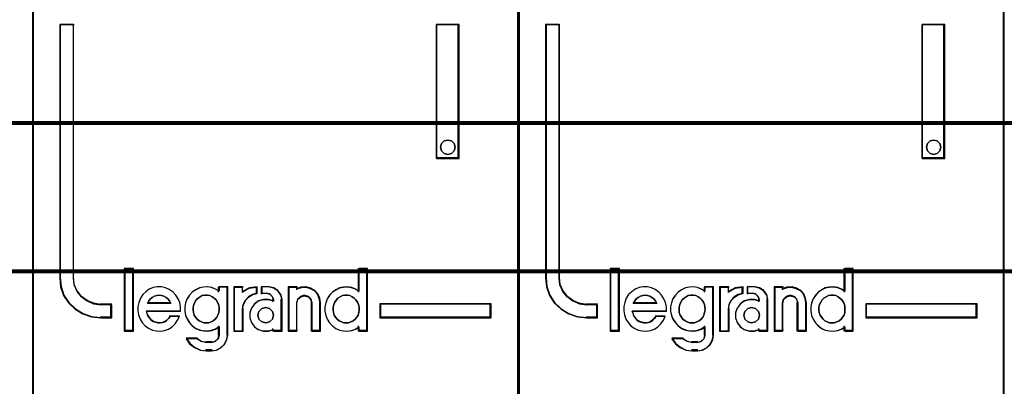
# Model space of a CAD drawing. Header units: millimetres. Extents: x -1290 to 1795, y -4192 to -1311.
# Tile 679 of 1056: x 1452.1 to 1459.39, y -2660.47 to -2657.76. Entities that reach past the tile are written whole.
import ezdxf

# ---------------------------------------------------------------- set-up
doc = ezdxf.new("R2010")
doc.units = ezdxf.units.MM
doc.layers.add('30', color=7, linetype='Continuous')
doc.layers.add('45', color=7, linetype='Continuous')
doc.layers.add('Aparatura', color=7, linetype='Continuous', lineweight=13)

# ---------------------------------------------------------------- blocks, each defined once
blk = doc.blocks.new('*U358')
at = {"layer": '45', "color": 7}
for points in [[(189.646347, -533.443271), (117.625529, -533.443271), (117.625529, -615.466039), (189.646347, -615.466039), (189.646347, -533.443271)], [(189.624863, -533.464815), (117.647013, -533.464815), (117.647013, -615.44629), (189.624863, -615.44629), (189.624863, -533.464815)]]:
    blk.add_lwpolyline(points, close=True, dxfattribs=at)
at = {"layer": '45', "color": 139}
blk.add_lwpolyline([(189.646347, -533.443271), (117.625529, -533.443271), (117.625529, -615.466039), (189.646347, -615.466039), (189.646347, -533.443271)], close=True, dxfattribs=at)
blk = doc.blocks.new('*U359')
at = {"layer": '45', "color": 7}
for points in [[(207.58889, -533.603058), (189.615912, -533.603058), (189.615912, -615.327797), (207.58889, -615.327797), (207.58889, -533.603058)], [(192.539497, -593.679359), (192.539497, -593.190218), (192.137597, -593.190218), (191.865891, -593.151746), (191.628147, -593.047323), (191.418707, -592.898932), (191.254551, -592.695582), (191.147, -592.45376), (191.118697, -592.189954), (191.118697, -582.813846), (190.614908, -582.813846), (190.614908, -592.189954), (190.648871, -592.525207), (190.756422, -592.843973), (190.937559, -593.124267), (191.186624, -593.355097), (191.475312, -593.530968), (191.792303, -593.640887), (192.137597, -593.679359), (192.539497, -593.679359)], [(204.559676, -582.813846), (204.559676, -587.774423), (205.395754, -587.774423), (205.395754, -582.813846), (204.559676, -582.813846)], [(205.21119, -587.225682), (205.247158, -587.355586), (205.21119, -587.497299), (205.115278, -587.58587), (204.977403, -587.627204), (204.845523, -587.58587), (204.749611, -587.497299), (204.713643, -587.355586), (204.749611, -587.225682), (204.845523, -587.125301), (204.977403, -587.095777), (205.115278, -587.125301), (205.21119, -587.225682)], [(193.325446, -594.153333), (193.325446, -591.862455), (193.019302, -591.862455), (193.019302, -594.153333), (193.325446, -594.153333)], [(206.589894, -593.153318), (202.466797, -593.153318), (202.466797, -593.679359), (206.589894, -593.679359), (206.589894, -593.153318)]]:
    blk.add_lwpolyline(points, close=True, dxfattribs=at)
at = {"layer": '45', "color": 139}
for points in [[(207.58889, -533.603058), (189.615912, -533.603058), (189.615912, -615.327797), (207.58889, -615.327797), (207.58889, -533.603058)], [(205.247158, -587.355586), (205.21119, -587.225682), (205.115278, -587.125301), (204.977403, -587.095777), (204.845523, -587.125301), (204.749611, -587.225682), (204.713643, -587.355586), (204.749611, -587.497299), (204.845523, -587.58587), (204.977403, -587.627204), (205.115278, -587.58587), (205.21119, -587.497299), (205.247158, -587.355586)], [(196.031998, -593.864281), (196.130188, -593.852913), (196.216827, -593.824495), (196.297689, -593.779026), (196.367, -593.722189), (196.430535, -593.642618), (196.470966, -593.568731), (196.499846, -593.472109), (196.522949, -593.375487), (196.511398, -593.278865), (196.49407, -593.182243), (196.453639, -593.096988), (196.401655, -593.006049), (196.332345, -592.943529), (196.257258, -592.892376), (196.170619, -592.852591), (196.078205, -592.83554), (195.991567, -592.83554), (195.893376, -592.852591), (195.81829, -592.892376), (195.737427, -592.943529), (195.668116, -593.006049), (195.621909, -593.096988), (195.581478, -593.182243), (195.552598, -593.278865), (195.552598, -593.375487), (195.56415, -593.472109), (195.59303, -593.568731), (195.639237, -593.642618), (195.696996, -593.722189), (195.777858, -593.779026), (195.858721, -593.824495), (195.945359, -593.852913), (196.031998, -593.864281)], [(201.215367, -593.864281), (201.307859, -593.852913), (201.394571, -593.824495), (201.481282, -593.779026), (201.550652, -593.722189), (201.60846, -593.642618), (201.660487, -593.568731), (201.68939, -593.472109), (201.695171, -593.375487), (201.695171, -593.278865), (201.677829, -593.182243), (201.637363, -593.096988), (201.579556, -593.006049), (201.510186, -592.943529), (201.440817, -592.892376), (201.354105, -592.852591), (201.267394, -592.83554), (201.16912, -592.83554), (201.082409, -592.852591), (200.995697, -592.892376), (200.914766, -592.943529), (200.856958, -593.006049), (200.799151, -593.096988), (200.758685, -593.182243), (200.735562, -593.278865), (200.735562, -593.375487), (200.747124, -593.472109), (200.776028, -593.568731), (200.828055, -593.642618), (200.885862, -593.722189), (200.955232, -593.779026), (201.041943, -593.824495), (201.128655, -593.852913), (201.215367, -593.864281)], [(198.531683, -593.577023), (198.490123, -593.436326), (198.383252, -593.330802), (198.240757, -593.289766), (198.098263, -593.330802), (197.991392, -593.436326), (197.949831, -593.577023), (197.991392, -593.717721), (198.098263, -593.823244), (198.240757, -593.864281), (198.383252, -593.823244), (198.490123, -593.717721), (198.531683, -593.577023)]]:
    blk.add_lwpolyline(points, close=True, dxfattribs=at)
at = {"layer": '45', "color": 59}
for points in [[(207.569197, -533.622807), (189.633815, -533.622807), (189.633815, -615.309843), (207.569197, -615.309843), (207.569197, -533.622807)], [(204.559676, -582.813846), (204.559676, -587.774423), (205.395754, -587.774423), (205.395754, -582.813846), (204.559676, -582.813846)], [(205.21119, -587.225682), (205.247158, -587.355586), (205.21119, -587.497299), (205.115278, -587.58587), (204.977403, -587.627204), (204.845523, -587.58587), (204.749611, -587.497299), (204.713643, -587.355586), (204.749611, -587.225682), (204.845523, -587.125301), (204.977403, -587.095777), (205.115278, -587.125301), (205.21119, -587.225682)], [(193.343349, -594.171287), (193.343349, -591.844502), (192.999608, -591.844502), (192.999608, -594.171287), (193.343349, -594.171287)], [(200.431208, -593.275085), (200.431208, -593.436513), (200.459647, -593.586807), (200.516523, -593.725969), (200.601838, -593.859565), (200.709903, -593.970894), (200.835031, -594.065524), (200.965847, -594.126755), (201.113726, -594.160154), (201.267292, -594.171287), (201.420859, -594.143455), (201.56305, -594.08779), (201.688178, -594.004293), (201.688178, -594.171287), (202.006686, -594.171287), (202.006686, -591.844502), (201.688178, -591.844502), (201.688178, -592.701738), (201.56305, -592.618241), (201.420859, -592.568143), (201.267292, -592.540311), (201.113726, -592.551444), (200.965847, -592.579276), (200.835031, -592.646074), (200.709903, -592.729571), (200.601838, -592.8409), (200.516523, -592.974496), (200.459647, -593.12479), (200.431208, -593.275085)], [(193.504477, -593.414387), (193.532942, -593.565767), (193.589871, -593.717147), (193.669573, -593.8461), (193.772046, -593.96384), (193.89729, -594.059154), (194.045307, -594.126434), (194.187631, -594.160074), (194.34134, -594.171287), (194.49505, -594.143254), (194.643066, -594.087187), (194.774004, -594.003087), (194.88217, -593.89656), (194.97895, -593.762), (195.047266, -593.621834), (194.699996, -593.621834), (194.643066, -593.69472), (194.574751, -593.762), (194.49505, -593.81246), (194.421041, -593.840494), (194.335647, -593.857314), (194.24456, -593.8461), (194.159166, -593.82928), (194.073772, -593.801247), (193.994071, -593.74518), (193.937141, -593.6779), (193.880212, -593.599407), (193.851747, -593.515307), (193.823282, -593.431207), (195.087116, -593.431207), (195.087116, -593.268614), (195.058651, -593.10602), (194.996029, -592.965854), (194.910635, -592.831294), (194.808162, -592.71916), (194.671531, -592.623847), (194.5349, -592.56778), (194.381191, -592.528534), (194.227481, -592.528534), (194.073772, -592.556567), (193.931448, -592.612634), (193.806203, -592.707947), (193.686651, -592.814474), (193.601257, -592.949034), (193.544328, -593.100414), (193.504477, -593.251794), (193.504477, -593.414387)], [(195.328137, -592.962816), (195.271295, -593.113145), (195.242874, -593.263473), (195.242874, -593.424937), (195.271295, -593.575266), (195.328137, -593.714459), (195.419085, -593.848084), (195.521402, -593.959439), (195.646456, -594.05409), (195.794246, -594.115335), (195.936352, -594.148741), (196.089827, -594.159877), (196.237618, -594.132038), (196.379724, -594.076361), (196.516146, -593.992845), (196.516146, -594.310205), (196.476356, -594.449399), (196.368356, -594.54405), (196.237618, -594.583024), (196.032985, -594.583024), (195.851089, -594.54405), (195.686245, -594.449399), (195.294032, -594.449399), (195.42477, -594.633134), (195.600982, -594.772327), (195.811299, -594.866978), (196.032985, -594.894817), (196.237618, -594.894817), (196.419514, -594.866978), (196.578673, -594.783462), (196.715095, -594.660972), (196.800359, -594.488373), (196.834464, -594.310205), (196.834464, -592.528534), (196.516146, -592.528534), (196.516146, -592.689998), (196.379724, -592.606482), (196.237618, -592.556372), (196.089827, -592.528534), (195.936352, -592.539669), (195.794246, -592.567508), (195.646456, -592.63432), (195.521402, -592.717836), (195.419085, -592.829191), (195.328137, -592.962816)], [(197.056463, -592.528534), (197.056463, -594.171287), (197.38146, -594.171287), (197.38146, -593.347107), (197.410477, -593.184514), (197.485923, -593.02192), (197.607797, -592.898574), (197.752884, -592.814474), (197.921186, -592.764014), (197.921186, -592.528534), (197.636814, -592.56778), (197.38146, -592.70234), (197.38146, -592.528534), (197.056463, -592.528534)], [(197.074367, -592.546487), (197.074367, -594.153333), (197.385905, -594.153333), (197.385905, -593.347168), (197.413721, -593.188129), (197.486043, -593.029089), (197.60287, -592.908439), (197.74195, -592.826177), (197.903283, -592.77682), (197.903283, -592.546487), (197.630686, -592.584876), (197.385905, -592.716495), (197.385905, -592.546487), (197.074367, -592.546487)], [(197.708173, -593.319074), (197.650848, -593.487274), (197.650848, -593.6779), (197.708173, -593.8461), (197.822822, -594.003087), (197.966133, -594.104007), (198.155304, -594.160074), (198.338743, -594.160074), (198.522181, -594.104007), (198.522181, -594.171287), (198.843198, -594.171287), (198.843198, -592.993887), (198.803071, -592.814474), (198.694155, -592.663094), (198.539378, -592.56778), (198.35594, -592.528534), (198.092247, -592.528534), (198.092247, -592.764014), (198.281418, -592.764014), (198.396067, -592.792047), (198.482054, -592.881754), (198.522181, -592.993887), (198.522181, -593.061167), (198.338743, -593.0051), (198.155304, -593.0051), (197.966133, -593.061167), (197.822822, -593.167694), (197.708173, -593.319074)], [(199.075939, -592.528534), (199.075939, -594.171287), (199.385957, -594.171287), (199.385957, -593.117234), (199.426144, -592.977067), (199.529483, -592.881754), (199.667269, -592.842507), (199.816536, -592.881754), (199.908393, -592.977067), (199.948581, -593.117234), (199.948581, -594.171287), (200.27008, -594.171287), (200.27008, -593.117234), (200.241375, -592.949034), (200.172482, -592.78644), (200.057661, -592.663094), (199.902652, -592.578994), (199.736161, -592.528534), (199.552447, -592.539747), (199.385957, -592.595814), (199.385957, -592.528534), (199.075939, -592.528534)], [(199.095633, -592.546487), (199.095633, -594.153333), (199.395425, -594.153333), (199.395425, -593.122319), (199.434287, -592.985216), (199.534217, -592.891986), (199.667458, -592.853598), (199.811802, -592.891986), (199.900629, -592.985216), (199.939491, -593.122319), (199.939491, -594.153333), (200.250387, -594.153333), (200.250387, -593.122319), (200.222628, -592.957796), (200.156008, -592.798756), (200.044974, -592.678106), (199.895078, -592.595844), (199.734078, -592.546487), (199.556424, -592.557455), (199.395425, -592.612297), (199.395425, -592.546487), (199.095633, -592.546487)], [(194.679044, -593.048565), (194.725472, -593.142546), (193.86075, -593.142546), (193.912982, -593.048565), (193.971017, -592.973379), (194.040659, -592.923256), (194.127711, -592.866867), (194.20896, -592.848071), (194.296013, -592.83554), (194.383066, -592.848071), (194.470118, -592.866867), (194.551367, -592.923256), (194.621009, -592.973379), (194.679044, -593.048565)], [(194.725472, -593.142546), (193.86075, -593.142546), (193.912982, -593.048565), (193.971017, -592.973379), (194.040659, -592.923256), (194.127711, -592.866867), (194.20896, -592.848071), (194.296013, -592.83554), (194.383066, -592.848071), (194.470118, -592.866867), (194.551367, -592.923256), (194.621009, -592.973379), (194.679044, -593.048565), (194.725472, -593.142546)], [(196.430535, -593.642618), (196.367, -593.722189), (196.297689, -593.779026), (196.216827, -593.824495), (196.130188, -593.852913), (196.031998, -593.864281), (195.945359, -593.852913), (195.858721, -593.824495), (195.777858, -593.779026), (195.696996, -593.722189), (195.639237, -593.642618), (195.59303, -593.568731), (195.56415, -593.472109), (195.552598, -593.375487), (195.552598, -593.278865), (195.581478, -593.182243), (195.621909, -593.096988), (195.668116, -593.006049), (195.737427, -592.943529), (195.81829, -592.892376), (195.893376, -592.852591), (195.991567, -592.83554), (196.078205, -592.83554), (196.170619, -592.852591), (196.257258, -592.892376), (196.332345, -592.943529), (196.401655, -593.006049), (196.453639, -593.096988), (196.49407, -593.182243), (196.511398, -593.278865), (196.522949, -593.375487), (196.499846, -593.472109), (196.470966, -593.568731), (196.430535, -593.642618)], [(195.621909, -593.096988), (195.668116, -593.006049), (195.737427, -592.943529), (195.81829, -592.892376), (195.893376, -592.852591), (195.991567, -592.83554), (196.078205, -592.83554), (196.170619, -592.852591), (196.257258, -592.892376), (196.332345, -592.943529), (196.401655, -593.006049), (196.453639, -593.096988), (196.49407, -593.182243), (196.511398, -593.278865), (196.522949, -593.375487), (196.499846, -593.472109), (196.470966, -593.568731), (196.430535, -593.642618), (196.367, -593.722189), (196.297689, -593.779026), (196.216827, -593.824495), (196.130188, -593.852913), (196.031998, -593.864281), (195.945359, -593.852913), (195.858721, -593.824495), (195.777858, -593.779026), (195.696996, -593.722189), (195.639237, -593.642618), (195.59303, -593.568731), (195.56415, -593.472109), (195.552598, -593.375487), (195.552598, -593.278865), (195.581478, -593.182243), (195.621909, -593.096988)], [(201.354105, -592.852591), (201.440817, -592.892376), (201.510186, -592.943529), (201.579556, -593.006049), (201.637363, -593.096988), (201.677829, -593.182243), (201.695171, -593.278865), (201.695171, -593.375487), (201.68939, -593.472109), (201.660487, -593.568731), (201.60846, -593.642618), (201.550652, -593.722189), (201.481282, -593.779026), (201.394571, -593.824495), (201.307859, -593.852913), (201.215367, -593.864281), (201.128655, -593.852913), (201.041943, -593.824495), (200.955232, -593.779026), (200.885862, -593.722189), (200.828055, -593.642618), (200.776028, -593.568731), (200.747124, -593.472109), (200.735562, -593.375487), (200.735562, -593.278865), (200.758685, -593.182243), (200.799151, -593.096988), (200.856958, -593.006049), (200.914766, -592.943529), (200.995697, -592.892376), (201.082409, -592.852591), (201.16912, -592.83554), (201.267394, -592.83554), (201.354105, -592.852591)], [(200.758685, -593.182243), (200.799151, -593.096988), (200.856958, -593.006049), (200.914766, -592.943529), (200.995697, -592.892376), (201.082409, -592.852591), (201.16912, -592.83554), (201.267394, -592.83554), (201.354105, -592.852591), (201.440817, -592.892376), (201.510186, -592.943529), (201.579556, -593.006049), (201.637363, -593.096988), (201.677829, -593.182243), (201.695171, -593.278865), (201.695171, -593.375487), (201.68939, -593.472109), (201.660487, -593.568731), (201.60846, -593.642618), (201.550652, -593.722189), (201.481282, -593.779026), (201.394571, -593.824495), (201.307859, -593.852913), (201.215367, -593.864281), (201.128655, -593.852913), (201.041943, -593.824495), (200.955232, -593.779026), (200.885862, -593.722189), (200.828055, -593.642618), (200.776028, -593.568731), (200.747124, -593.472109), (200.735562, -593.375487), (200.735562, -593.278865), (200.758685, -593.182243)], [(198.490123, -593.436326), (198.531683, -593.577023), (198.490123, -593.717721), (198.383252, -593.823244), (198.240757, -593.864281), (198.098263, -593.823244), (197.991392, -593.717721), (197.949831, -593.577023), (197.991392, -593.436326), (198.098263, -593.330802), (198.240757, -593.289766), (198.383252, -593.330802), (198.490123, -593.436326)], [(197.949831, -593.577023), (197.991392, -593.436326), (198.098263, -593.330802), (198.240757, -593.289766), (198.383252, -593.330802), (198.490123, -593.436326), (198.531683, -593.577023), (198.490123, -593.717721), (198.383252, -593.823244), (198.240757, -593.864281), (198.098263, -593.823244), (197.991392, -593.717721), (197.949831, -593.577023)], [(206.570201, -593.171272), (202.4847, -593.171272), (202.4847, -593.661405), (206.570201, -593.661405), (206.570201, -593.171272)]]:
    blk.add_lwpolyline(points, close=True, dxfattribs=at)
at = {"layer": '45', "color": 139}
for points in [[(190.614908, -582.813846), (190.614908, -592.194597)], [(190.614908, -582.813846), (191.146631, -582.813846)], [(191.107244, -582.813846), (191.107244, -592.194597)], [(204.559676, -587.774423), (204.559676, -582.813846)], [(204.559676, -582.813846), (205.395754, -582.813846)], [(205.358157, -587.774423), (205.358157, -582.813846)], [(204.559676, -587.736721), (205.395754, -587.736721)], [(192.999608, -591.844502), (192.999608, -594.171287)], [(192.999608, -591.844502), (193.343349, -591.844502)], [(193.305752, -591.844502), (193.305752, -594.171287)], [(201.657575, -591.844502), (201.657575, -592.726023)], [(201.657575, -591.844502), (202.006686, -591.844502)], [(201.967299, -591.844502), (201.967299, -594.171287)], [(190.614908, -592.156894), (190.64905, -592.499589), (190.757168, -592.82543), (190.939261, -593.111946), (191.189639, -593.3479), (191.47985, -593.527674), (191.798513, -593.640033), (192.145628, -593.679359)], [(191.107244, -592.156894), (191.136088, -592.429631), (191.245696, -592.67964), (191.412991, -592.889874), (191.626436, -593.043289), (191.868725, -593.151247), (192.145628, -593.191021)], [(195.087116, -593.431207), (195.087116, -593.268614), (195.058651, -593.10602), (194.996029, -592.965854), (194.910635, -592.831294), (194.808162, -592.71916), (194.671531, -592.623847), (194.5349, -592.56778), (194.381191, -592.528534), (194.227481, -592.528534), (194.073772, -592.556567), (193.931448, -592.612634), (193.806203, -592.707947), (193.686651, -592.814474), (193.601257, -592.949034), (193.544328, -593.100414), (193.504477, -593.251794), (193.504477, -593.414387), (193.532942, -593.565767), (193.589871, -593.717147), (193.669573, -593.8461), (193.772046, -593.96384), (193.89729, -594.059154), (194.045307, -594.126434), (194.187631, -594.160074), (194.34134, -594.171287), (194.49505, -594.143254), (194.643066, -594.087187), (194.774004, -594.003087), (194.88217, -593.89656), (194.97895, -593.762), (195.047266, -593.621834)], [(196.522949, -592.691127), (196.385798, -592.607027), (196.242933, -592.556567), (196.094353, -592.528534), (195.940058, -592.539747), (195.797192, -592.56778), (195.648612, -592.63506), (195.52289, -592.71916), (195.420027, -592.831294), (195.328593, -592.965854), (195.271447, -593.117234), (195.242874, -593.268614), (195.242874, -593.431207), (195.271447, -593.582587), (195.328593, -593.722754), (195.420027, -593.857314), (195.52289, -593.969447), (195.648612, -594.06476), (195.797192, -594.126434), (195.940058, -594.160074), (196.094353, -594.171287), (196.242933, -594.143254), (196.385798, -594.087187), (196.522949, -594.003087)], [(196.485353, -592.528534), (196.485353, -592.726023)], [(196.485353, -592.528534), (196.834464, -592.528534)], [(196.795077, -592.528534), (196.795077, -594.320302)], [(197.056463, -592.528534), (197.056463, -594.171287)], [(197.056463, -592.528534), (197.405575, -592.528534)], [(197.921186, -592.528534), (197.629711, -592.57556), (197.367978, -592.736795)], [(197.367978, -592.528534), (197.367978, -592.736795)], [(197.883589, -592.528534), (197.883589, -592.797837)], [(198.076943, -592.528534), (198.076943, -592.797837)], [(198.370555, -592.528534), (198.076943, -592.528534)], [(198.843198, -593.022257), (198.801179, -592.831906), (198.687125, -592.671297), (198.525049, -592.570173), (198.332958, -592.528534)], [(199.075939, -592.528534), (199.075939, -594.171287)], [(199.075939, -592.528534), (199.414309, -592.528534)], [(200.27008, -593.142546), (200.241075, -592.967114), (200.171461, -592.79753), (200.05544, -592.668879), (199.89881, -592.581163), (199.730579, -592.528534), (199.544944, -592.540229), (199.376712, -592.598706)], [(199.376712, -592.528534), (199.376712, -592.632664)], [(201.695171, -592.691127), (201.569347, -592.607027), (201.426365, -592.556567), (201.271944, -592.528534), (201.117523, -592.539747), (200.968822, -592.56778), (200.837278, -592.63506), (200.711454, -592.71916), (200.602787, -592.831294), (200.516998, -592.965854), (200.459805, -593.117234), (200.431208, -593.268614), (200.431208, -593.431207), (200.459805, -593.582587), (200.516998, -593.722754), (200.602787, -593.857314), (200.711454, -593.969447), (200.837278, -594.06476), (200.968822, -594.126434), (201.117523, -594.160074), (201.271944, -594.171287), (201.426365, -594.143254), (201.569347, -594.087187), (201.695171, -594.003087)], [(194.725472, -593.142546), (194.679044, -593.048565), (194.621009, -592.973379), (194.551367, -592.923256), (194.470118, -592.866867), (194.383066, -592.848071), (194.296013, -592.83554), (194.20896, -592.848071), (194.127711, -592.866867), (194.040659, -592.923256), (193.971017, -592.973379), (193.912982, -593.048565), (193.86075, -593.142546)], [(197.921186, -592.758339), (197.74868, -592.811009), (197.599969, -592.898792), (197.475051, -593.02754), (197.397721, -593.197253), (197.367978, -593.366966)], [(198.531683, -593.050181), (198.346244, -592.993531), (198.160805, -592.993531), (197.969571, -593.050181), (197.824697, -593.157816), (197.708798, -593.31077), (197.650848, -593.480719), (197.650848, -593.673328), (197.708798, -593.843277), (197.824697, -594.001896), (197.969571, -594.103865), (198.160805, -594.160515), (198.346244, -594.160515), (198.531683, -594.103865)], [(198.076943, -592.758339), (198.298942, -592.758339)], [(198.531683, -593.022257), (198.486627, -592.893517), (198.390078, -592.790525), (198.261346, -592.758339)], [(198.494087, -592.982759), (198.494087, -593.08689)], [(198.803811, -592.982759), (198.803811, -594.171287)], [(199.958565, -593.142546), (199.917004, -592.98591), (199.822008, -592.879398), (199.667639, -592.83554), (199.525144, -592.879398), (199.418273, -592.98591), (199.376712, -593.142546)], [(192.106241, -593.153318), (192.539497, -593.153318)], [(192.50011, -593.153318), (192.50011, -593.679359)], [(192.50011, -593.153318), (192.50011, -593.679359)], [(193.86075, -593.104844), (194.725472, -593.104844)], [(197.056463, -594.171287), (197.405575, -594.171287), (197.405575, -593.329264)], [(199.376712, -593.104844), (199.376712, -594.171287)], [(199.919178, -593.104844), (199.919178, -594.171287)], [(200.230693, -593.104844), (200.230693, -594.171287)], [(202.466797, -593.153318), (206.589894, -593.153318)], [(202.466797, -593.153318), (202.466797, -593.679359)], [(206.550507, -593.679359), (206.550507, -593.153318)], [(192.106241, -593.639861), (192.539497, -593.639861)], [(193.815992, -593.410055), (195.087116, -593.410055)], [(193.815992, -593.410055), (193.844997, -593.499705), (193.874003, -593.589354), (193.932014, -593.673028), (193.990025, -593.744747), (194.07124, -593.804514), (194.158256, -593.834397), (194.245273, -593.852327), (194.33809, -593.864281), (194.425106, -593.846351), (194.50052, -593.816467), (194.581736, -593.762677), (194.651349, -593.690958), (194.70936, -593.613261)], [(194.669973, -593.596772), (195.047729, -593.596772)], [(202.466797, -593.639861), (206.589894, -593.639861)], [(196.485353, -593.968411), (196.485353, -594.320302)], [(198.494087, -594.067156), (198.494087, -594.171287)], [(201.657575, -593.968411), (201.657575, -594.171287)], [(192.999608, -594.133584), (193.343349, -594.133584)], [(195.291212, -594.419046), (195.42583, -594.615302), (195.607272, -594.76398), (195.823831, -594.865081), (196.052096, -594.894817)], [(195.291212, -594.419046), (195.713727, -594.419046)], [(195.67434, -594.419046), (195.853929, -594.538587), (196.052096, -594.58781)], [(196.213225, -594.894817), (196.402555, -594.865578), (196.568219, -594.777862), (196.710216, -594.649211), (196.798965, -594.467932), (196.834464, -594.280804)], [(196.213225, -594.58781), (196.358606, -594.543952), (196.478703, -594.43744), (196.522949, -594.280804)], [(198.494087, -594.133584), (198.843198, -594.133584)], [(199.075939, -594.133584), (199.414309, -594.133584)], [(199.919178, -594.133584), (200.27008, -594.133584)], [(201.657575, -594.133584), (202.006686, -594.133584)], [(196.012709, -594.550108), (196.252612, -594.550108)], [(196.252612, -594.857114), (196.012709, -594.857114)]]:
    blk.add_lwpolyline(points, dxfattribs=at)
at = {"layer": '45', "color": 1}
for points in [[(192.539497, -593.679359), (192.539497, -593.190218), (192.137597, -593.190218), (191.865891, -593.151746), (191.628147, -593.047323), (191.418707, -592.898932), (191.254551, -592.695582), (191.147, -592.45376), (191.118697, -592.189954), (191.118697, -582.813846), (190.614908, -582.813846), (190.614908, -592.189954), (190.648871, -592.525207), (190.756422, -592.843973), (190.937559, -593.124267), (191.186624, -593.355097), (191.475312, -593.530968), (191.792303, -593.640887), (192.137597, -593.679359), (192.539497, -593.679359)], [(192.521594, -593.661405), (192.521594, -593.173881), (192.127172, -593.173881), (191.86052, -593.135536), (191.6272, -593.031458), (191.421655, -592.883558), (191.260553, -592.680879), (191.155004, -592.439856), (191.127228, -592.176922), (191.127228, -582.8318), (190.632811, -582.8318), (190.632811, -592.176922), (190.666142, -592.511068), (190.771692, -592.82878), (190.94946, -593.108147), (191.19389, -593.338215), (191.477208, -593.513504), (191.788302, -593.62306), (192.127172, -593.661405), (192.521594, -593.661405)], [(206.589894, -593.153318), (202.466797, -593.153318), (202.466797, -593.679359), (206.589894, -593.679359), (206.589894, -593.153318)]]:
    blk.add_lwpolyline(points, close=True, dxfattribs=at)
blk = doc.blocks.new('*U360')
at = {"layer": '45', "color": 7}
for points in [[(225.574401, -533.603058), (207.601423, -533.603058), (207.601423, -615.327797), (225.574401, -615.327797), (225.574401, -533.603058)], [(210.525008, -593.679359), (210.525008, -593.190218), (210.123109, -593.190218), (209.851402, -593.151746), (209.613658, -593.047323), (209.404218, -592.898932), (209.240062, -592.695582), (209.132511, -592.45376), (209.104208, -592.189954), (209.104208, -582.813846), (208.600419, -582.813846), (208.600419, -592.189954), (208.634382, -592.525207), (208.741933, -592.843973), (208.92307, -593.124267), (209.172135, -593.355097), (209.460823, -593.530968), (209.777815, -593.640887), (210.123109, -593.679359), (210.525008, -593.679359)], [(222.545187, -582.813846), (222.545187, -587.774423), (223.383055, -587.774423), (223.383055, -582.813846), (222.545187, -582.813846)], [(223.196822, -587.225682), (223.232669, -587.355586), (223.196822, -587.497299), (223.101231, -587.58587), (222.963819, -587.627204), (222.832382, -587.58587), (222.736791, -587.497299), (222.700945, -587.355586), (222.736791, -587.225682), (222.832382, -587.125301), (222.963819, -587.095777), (223.101231, -587.125301), (223.196822, -587.225682)], [(211.312747, -594.153333), (211.312747, -591.862455), (211.004813, -591.862455), (211.004813, -594.153333), (211.312747, -594.153333)], [(224.575405, -593.153318), (220.454099, -593.153318), (220.454099, -593.679359), (224.575405, -593.679359), (224.575405, -593.153318)]]:
    blk.add_lwpolyline(points, close=True, dxfattribs=at)
at = {"layer": '45', "color": 139}
for points in [[(225.574401, -533.603058), (207.601423, -533.603058), (207.601423, -615.327797), (225.574401, -615.327797), (225.574401, -533.603058)], [(223.232669, -587.355586), (223.196822, -587.225682), (223.101231, -587.125301), (222.963819, -587.095777), (222.832382, -587.125301), (222.736791, -587.225682), (222.700945, -587.355586), (222.736791, -587.497299), (222.832382, -587.58587), (222.963819, -587.627204), (223.101231, -587.58587), (223.196822, -587.497299), (223.232669, -587.355586)], [(214.019299, -593.864281), (214.11749, -593.852913), (214.204128, -593.824495), (214.284991, -593.779026), (214.354301, -593.722189), (214.417836, -593.642618), (214.458268, -593.568731), (214.487147, -593.472109), (214.510251, -593.375487), (214.498699, -593.278865), (214.481371, -593.182243), (214.44094, -593.096988), (214.388957, -593.006049), (214.319646, -592.943529), (214.244559, -592.892376), (214.157921, -592.852591), (214.065506, -592.83554), (213.978868, -592.83554), (213.880678, -592.852591), (213.805591, -592.892376), (213.724728, -592.943529), (213.655418, -593.006049), (213.60921, -593.096988), (213.568779, -593.182243), (213.5399, -593.278865), (213.5399, -593.375487), (213.551451, -593.472109), (213.580331, -593.568731), (213.626538, -593.642618), (213.684297, -593.722189), (213.76516, -593.779026), (213.846022, -593.824495), (213.932661, -593.852913), (214.019299, -593.864281)], [(219.201773, -593.864281), (219.294438, -593.852913), (219.381311, -593.824495), (219.468185, -593.779026), (219.537684, -593.722189), (219.595599, -593.642618), (219.647723, -593.568731), (219.676681, -593.472109), (219.682473, -593.375487), (219.682473, -593.278865), (219.665098, -593.182243), (219.624557, -593.096988), (219.566641, -593.006049), (219.497143, -592.943529), (219.427644, -592.892376), (219.34077, -592.852591), (219.253897, -592.83554), (219.15544, -592.83554), (219.068567, -592.852591), (218.981693, -592.892376), (218.900612, -592.943529), (218.842696, -593.006049), (218.78478, -593.096988), (218.744239, -593.182243), (218.721073, -593.278865), (218.721073, -593.375487), (218.732656, -593.472109), (218.761614, -593.568731), (218.813738, -593.642618), (218.871654, -593.722189), (218.941153, -593.779026), (219.028026, -593.824495), (219.114899, -593.852913), (219.201773, -593.864281)], [(216.518985, -593.577023), (216.477424, -593.436326), (216.370553, -593.330802), (216.228059, -593.289766), (216.085564, -593.330802), (215.978693, -593.436326), (215.937132, -593.577023), (215.978693, -593.717721), (216.085564, -593.823244), (216.228059, -593.864281), (216.370553, -593.823244), (216.477424, -593.717721), (216.518985, -593.577023)]]:
    blk.add_lwpolyline(points, close=True, dxfattribs=at)
at = {"layer": '45', "color": 59}
for points in [[(225.556498, -533.622807), (207.621116, -533.622807), (207.621116, -615.309843), (225.556498, -615.309843), (225.556498, -533.622807)], [(222.545187, -582.813846), (222.545187, -587.774423), (223.383055, -587.774423), (223.383055, -582.813846), (222.545187, -582.813846)], [(223.196822, -587.225682), (223.232669, -587.355586), (223.196822, -587.497299), (223.101231, -587.58587), (222.963819, -587.627204), (222.832382, -587.58587), (222.736791, -587.497299), (222.700945, -587.355586), (222.736791, -587.225682), (222.832382, -587.125301), (222.963819, -587.095777), (223.101231, -587.125301), (223.196822, -587.225682)], [(211.33065, -594.171287), (211.33065, -591.844502), (210.986909, -591.844502), (210.986909, -594.171287), (211.33065, -594.171287)], [(218.416719, -593.275085), (218.416719, -593.436513), (218.445158, -593.586807), (218.502034, -593.725969), (218.587349, -593.859565), (218.695414, -593.970894), (218.820542, -594.065524), (218.951358, -594.126755), (219.099237, -594.160154), (219.252803, -594.171287), (219.40637, -594.143455), (219.548561, -594.08779), (219.673689, -594.004293), (219.673689, -594.171287), (219.992197, -594.171287), (219.992197, -591.844502), (219.673689, -591.844502), (219.673689, -592.701738), (219.548561, -592.618241), (219.40637, -592.568143), (219.252803, -592.540311), (219.099237, -592.551444), (218.951358, -592.579276), (218.820542, -592.646074), (218.695414, -592.729571), (218.587349, -592.8409), (218.502034, -592.974496), (218.445158, -593.12479), (218.416719, -593.275085)], [(211.491779, -593.414387), (211.520211, -593.565767), (211.577076, -593.717147), (211.656687, -593.8461), (211.759044, -593.96384), (211.884147, -594.059154), (212.031997, -594.126434), (212.174159, -594.160074), (212.327695, -594.171287), (212.481231, -594.143254), (212.62908, -594.087187), (212.759869, -594.003087), (212.867913, -593.89656), (212.964584, -593.762), (213.032822, -593.621834), (212.685945, -593.621834), (212.62908, -593.69472), (212.560842, -593.762), (212.481231, -593.81246), (212.407306, -593.840494), (212.322008, -593.857314), (212.231024, -593.8461), (212.145727, -593.82928), (212.060429, -593.801247), (211.980818, -593.74518), (211.923953, -593.6779), (211.867088, -593.599407), (211.838655, -593.515307), (211.810223, -593.431207), (213.072627, -593.431207), (213.072627, -593.268614), (213.044195, -593.10602), (212.981643, -592.965854), (212.896346, -592.831294), (212.793988, -592.71916), (212.657512, -592.623847), (212.521036, -592.56778), (212.3675, -592.528534), (212.213965, -592.528534), (212.060429, -592.556567), (211.918266, -592.612634), (211.793163, -592.707947), (211.673747, -592.814474), (211.588449, -592.949034), (211.531584, -593.100414), (211.491779, -593.251794), (211.491779, -593.414387)], [(213.313648, -592.962816), (213.256806, -593.113145), (213.228385, -593.263473), (213.228385, -593.424937), (213.256806, -593.575266), (213.313648, -593.714459), (213.404597, -593.848084), (213.506913, -593.959439), (213.631967, -594.05409), (213.779757, -594.115335), (213.921863, -594.148741), (214.075338, -594.159877), (214.223129, -594.132038), (214.365235, -594.076361), (214.501657, -593.992845), (214.501657, -594.310205), (214.461867, -594.449399), (214.353867, -594.54405), (214.223129, -594.583024), (214.018496, -594.583024), (213.8366, -594.54405), (213.671756, -594.449399), (213.279543, -594.449399), (213.410281, -594.633134), (213.586493, -594.772327), (213.79681, -594.866978), (214.018496, -594.894817), (214.223129, -594.894817), (214.405025, -594.866978), (214.564184, -594.783462), (214.700606, -594.660972), (214.78587, -594.488373), (214.819975, -594.310205), (214.819975, -592.528534), (214.501657, -592.528534), (214.501657, -592.689998), (214.365235, -592.606482), (214.223129, -592.556372), (214.075338, -592.528534), (213.921863, -592.539669), (213.779757, -592.567508), (213.631967, -592.63432), (213.506913, -592.717836), (213.404597, -592.829191), (213.313648, -592.962816)], [(215.043765, -592.528534), (215.043765, -594.171287), (215.368761, -594.171287), (215.368761, -593.347107), (215.397779, -593.184514), (215.473224, -593.02192), (215.595098, -592.898574), (215.740186, -592.814474), (215.908487, -592.764014), (215.908487, -592.528534), (215.624115, -592.56778), (215.368761, -592.70234), (215.368761, -592.528534), (215.043765, -592.528534)], [(215.061668, -592.546487), (215.061668, -594.153333), (215.373207, -594.153333), (215.373207, -593.347168), (215.401023, -593.188129), (215.473344, -593.029089), (215.590172, -592.908439), (215.729251, -592.826177), (215.890584, -592.77682), (215.890584, -592.546487), (215.617987, -592.584876), (215.373207, -592.716495), (215.373207, -592.546487), (215.061668, -592.546487)], [(215.693684, -593.319074), (215.636359, -593.487274), (215.636359, -593.6779), (215.693684, -593.8461), (215.808333, -594.003087), (215.951644, -594.104007), (216.140815, -594.160074), (216.324254, -594.160074), (216.507692, -594.104007), (216.507692, -594.171287), (216.828709, -594.171287), (216.828709, -592.993887), (216.788582, -592.814474), (216.679666, -592.663094), (216.524889, -592.56778), (216.341451, -592.528534), (216.077758, -592.528534), (216.077758, -592.764014), (216.266929, -592.764014), (216.381578, -592.792047), (216.467565, -592.881754), (216.507692, -592.993887), (216.507692, -593.061167), (216.324254, -593.0051), (216.140815, -593.0051), (215.951644, -593.061167), (215.808333, -593.167694), (215.693684, -593.319074)], [(217.063241, -592.528534), (217.063241, -594.171287), (217.372793, -594.171287), (217.372793, -593.117234), (217.41292, -592.977067), (217.516105, -592.881754), (217.653683, -592.842507), (217.802727, -592.881754), (217.894447, -592.977067), (217.934574, -593.117234), (217.934574, -594.171287), (218.255591, -594.171287), (218.255591, -593.117234), (218.226929, -592.949034), (218.158139, -592.78644), (218.04349, -592.663094), (217.888714, -592.578994), (217.722473, -592.528534), (217.539034, -592.539747), (217.372793, -592.595814), (217.372793, -592.528534), (217.063241, -592.528534)], [(217.081144, -592.546487), (217.081144, -594.153333), (217.381401, -594.153333), (217.381401, -593.122319), (217.420323, -592.985216), (217.520408, -592.891986), (217.653856, -592.853598), (217.798424, -592.891986), (217.887389, -592.985216), (217.926311, -593.122319), (217.926311, -594.153333), (218.237688, -594.153333), (218.237688, -593.122319), (218.209886, -592.957796), (218.143163, -592.798756), (218.031957, -592.678106), (217.881828, -592.595844), (217.720579, -592.546487), (217.542649, -592.557455), (217.381401, -592.612297), (217.381401, -592.546487), (217.081144, -592.546487)], [(212.66625, -593.048565), (212.712774, -593.142546), (211.846261, -593.142546), (211.898601, -593.048565), (211.956756, -592.973379), (212.026542, -592.923256), (212.113775, -592.866867), (212.195192, -592.848071), (212.282425, -592.83554), (212.369658, -592.848071), (212.456891, -592.866867), (212.538308, -592.923256), (212.608094, -592.973379), (212.66625, -593.048565)], [(212.712774, -593.142546), (211.846261, -593.142546), (211.898601, -593.048565), (211.956756, -592.973379), (212.026542, -592.923256), (212.113775, -592.866867), (212.195192, -592.848071), (212.282425, -592.83554), (212.369658, -592.848071), (212.456891, -592.866867), (212.538308, -592.923256), (212.608094, -592.973379), (212.66625, -593.048565), (212.712774, -593.142546)], [(214.417836, -593.642618), (214.354301, -593.722189), (214.284991, -593.779026), (214.204128, -593.824495), (214.11749, -593.852913), (214.019299, -593.864281), (213.932661, -593.852913), (213.846022, -593.824495), (213.76516, -593.779026), (213.684297, -593.722189), (213.626538, -593.642618), (213.580331, -593.568731), (213.551451, -593.472109), (213.5399, -593.375487), (213.5399, -593.278865), (213.568779, -593.182243), (213.60921, -593.096988), (213.655418, -593.006049), (213.724728, -592.943529), (213.805591, -592.892376), (213.880678, -592.852591), (213.978868, -592.83554), (214.065506, -592.83554), (214.157921, -592.852591), (214.244559, -592.892376), (214.319646, -592.943529), (214.388957, -593.006049), (214.44094, -593.096988), (214.481371, -593.182243), (214.498699, -593.278865), (214.510251, -593.375487), (214.487147, -593.472109), (214.458268, -593.568731), (214.417836, -593.642618)], [(213.60921, -593.096988), (213.655418, -593.006049), (213.724728, -592.943529), (213.805591, -592.892376), (213.880678, -592.852591), (213.978868, -592.83554), (214.065506, -592.83554), (214.157921, -592.852591), (214.244559, -592.892376), (214.319646, -592.943529), (214.388957, -593.006049), (214.44094, -593.096988), (214.481371, -593.182243), (214.498699, -593.278865), (214.510251, -593.375487), (214.487147, -593.472109), (214.458268, -593.568731), (214.417836, -593.642618), (214.354301, -593.722189), (214.284991, -593.779026), (214.204128, -593.824495), (214.11749, -593.852913), (214.019299, -593.864281), (213.932661, -593.852913), (213.846022, -593.824495), (213.76516, -593.779026), (213.684297, -593.722189), (213.626538, -593.642618), (213.580331, -593.568731), (213.551451, -593.472109), (213.5399, -593.375487), (213.5399, -593.278865), (213.568779, -593.182243), (213.60921, -593.096988)], [(219.34077, -592.852591), (219.427644, -592.892376), (219.497143, -592.943529), (219.566641, -593.006049), (219.624557, -593.096988), (219.665098, -593.182243), (219.682473, -593.278865), (219.682473, -593.375487), (219.676681, -593.472109), (219.647723, -593.568731), (219.595599, -593.642618), (219.537684, -593.722189), (219.468185, -593.779026), (219.381311, -593.824495), (219.294438, -593.852913), (219.201773, -593.864281), (219.114899, -593.852913), (219.028026, -593.824495), (218.941153, -593.779026), (218.871654, -593.722189), (218.813738, -593.642618), (218.761614, -593.568731), (218.732656, -593.472109), (218.721073, -593.375487), (218.721073, -593.278865), (218.744239, -593.182243), (218.78478, -593.096988), (218.842696, -593.006049), (218.900612, -592.943529), (218.981693, -592.892376), (219.068567, -592.852591), (219.15544, -592.83554), (219.253897, -592.83554), (219.34077, -592.852591)], [(218.744239, -593.182243), (218.78478, -593.096988), (218.842696, -593.006049), (218.900612, -592.943529), (218.981693, -592.892376), (219.068567, -592.852591), (219.15544, -592.83554), (219.253897, -592.83554), (219.34077, -592.852591), (219.427644, -592.892376), (219.497143, -592.943529), (219.566641, -593.006049), (219.624557, -593.096988), (219.665098, -593.182243), (219.682473, -593.278865), (219.682473, -593.375487), (219.676681, -593.472109), (219.647723, -593.568731), (219.595599, -593.642618), (219.537684, -593.722189), (219.468185, -593.779026), (219.381311, -593.824495), (219.294438, -593.852913), (219.201773, -593.864281), (219.114899, -593.852913), (219.028026, -593.824495), (218.941153, -593.779026), (218.871654, -593.722189), (218.813738, -593.642618), (218.761614, -593.568731), (218.732656, -593.472109), (218.721073, -593.375487), (218.721073, -593.278865), (218.744239, -593.182243)], [(216.477424, -593.436326), (216.518985, -593.577023), (216.477424, -593.717721), (216.370553, -593.823244), (216.228059, -593.864281), (216.085564, -593.823244), (215.978693, -593.717721), (215.937132, -593.577023), (215.978693, -593.436326), (216.085564, -593.330802), (216.228059, -593.289766), (216.370553, -593.330802), (216.477424, -593.436326)], [(215.937132, -593.577023), (215.978693, -593.436326), (216.085564, -593.330802), (216.228059, -593.289766), (216.370553, -593.330802), (216.477424, -593.436326), (216.518985, -593.577023), (216.477424, -593.717721), (216.370553, -593.823244), (216.228059, -593.864281), (216.085564, -593.823244), (215.978693, -593.717721), (215.937132, -593.577023)], [(224.557502, -593.171272), (220.472002, -593.171272), (220.472002, -593.661405), (224.557502, -593.661405), (224.557502, -593.171272)]]:
    blk.add_lwpolyline(points, close=True, dxfattribs=at)
at = {"layer": '45', "color": 139}
for points in [[(208.600419, -582.813846), (208.600419, -592.194597)], [(208.600419, -582.813846), (209.133933, -582.813846)], [(209.094546, -582.813846), (209.094546, -592.194597)], [(222.545187, -587.774423), (222.545187, -582.813846)], [(222.545187, -582.813846), (223.383055, -582.813846)], [(223.343668, -587.774423), (223.343668, -582.813846)], [(222.545187, -587.736721), (223.383055, -587.736721)], [(210.986909, -591.844502), (210.986909, -594.171287)], [(210.986909, -591.844502), (211.33065, -591.844502)], [(211.291263, -591.844502), (211.291263, -594.171287)], [(219.643086, -591.844502), (219.643086, -592.726023)], [(219.643086, -591.844502), (219.992197, -591.844502)], [(219.954601, -591.844502), (219.954601, -594.171287)], [(208.600419, -592.156894), (208.634561, -592.499589), (208.742679, -592.82543), (208.924772, -593.111946), (209.17515, -593.3479), (209.465361, -593.527674), (209.784024, -593.640033), (210.131139, -593.679359)], [(209.094546, -592.156894), (209.12334, -592.429631), (209.232758, -592.67964), (209.399765, -592.889874), (209.612842, -593.043289), (209.854714, -593.151247), (210.131139, -593.191021)], [(213.072627, -593.431207), (213.072627, -593.268614), (213.044195, -593.10602), (212.981643, -592.965854), (212.896346, -592.831294), (212.793988, -592.71916), (212.657512, -592.623847), (212.521036, -592.56778), (212.3675, -592.528534), (212.213965, -592.528534), (212.060429, -592.556567), (211.918266, -592.612634), (211.793163, -592.707947), (211.673747, -592.814474), (211.588449, -592.949034), (211.531584, -593.100414), (211.491779, -593.251794), (211.491779, -593.414387), (211.520211, -593.565767), (211.577076, -593.717147), (211.656687, -593.8461), (211.759044, -593.96384), (211.884147, -594.059154), (212.031997, -594.126434), (212.174159, -594.160074), (212.327695, -594.171287), (212.481231, -594.143254), (212.62908, -594.087187), (212.759869, -594.003087), (212.867913, -593.89656), (212.964584, -593.762), (213.032822, -593.621834)], [(214.510251, -592.691127), (214.372908, -592.607027), (214.229843, -592.556567), (214.081054, -592.528534), (213.926544, -592.539747), (213.783478, -592.56778), (213.63469, -592.63506), (213.508793, -592.71916), (213.405786, -592.831294), (213.314224, -592.965854), (213.256998, -593.117234), (213.228385, -593.268614), (213.228385, -593.431207), (213.256998, -593.582587), (213.314224, -593.722754), (213.405786, -593.857314), (213.508793, -593.969447), (213.63469, -594.06476), (213.783478, -594.126434), (213.926544, -594.160074), (214.081054, -594.171287), (214.229843, -594.143254), (214.372908, -594.087187), (214.510251, -594.003087)], [(214.470864, -592.528534), (214.470864, -592.726023)], [(214.470864, -592.528534), (214.819975, -592.528534)], [(214.782379, -592.528534), (214.782379, -594.320302)], [(215.043765, -592.528534), (215.043765, -594.171287)], [(215.043765, -592.528534), (215.392876, -592.528534)], [(215.908487, -592.528534), (215.616069, -592.57556), (215.353489, -592.736795)], [(215.353489, -592.528534), (215.353489, -592.736795)], [(215.8691, -592.528534), (215.8691, -592.797837)], [(216.064245, -592.528534), (216.064245, -592.797837)], [(216.357856, -592.528534), (216.064245, -592.528534)], [(216.828709, -593.022257), (216.78669, -592.831906), (216.672636, -592.671297), (216.51056, -592.570173), (216.31847, -592.528534)], [(217.063241, -592.528534), (217.063241, -594.171287)], [(217.063241, -592.528534), (217.40161, -592.528534)], [(218.255591, -593.142546), (218.226586, -592.967114), (218.156973, -592.79753), (218.040951, -592.668879), (217.884321, -592.581163), (217.71609, -592.528534), (217.530455, -592.540229), (217.362224, -592.598706)], [(217.362224, -592.528534), (217.362224, -592.632664)], [(219.682473, -592.691127), (219.55647, -592.607027), (219.413285, -592.556567), (219.258646, -592.528534), (219.104006, -592.539747), (218.955094, -592.56778), (218.823364, -592.63506), (218.697362, -592.71916), (218.588541, -592.831294), (218.50263, -592.965854), (218.445356, -593.117234), (218.416719, -593.268614), (218.416719, -593.431207), (218.445356, -593.582587), (218.50263, -593.722754), (218.588541, -593.857314), (218.697362, -593.969447), (218.823364, -594.06476), (218.955094, -594.126434), (219.104006, -594.160074), (219.258646, -594.171287), (219.413285, -594.143254), (219.55647, -594.087187), (219.682473, -594.003087)], [(212.712774, -593.142546), (212.66625, -593.048565), (212.608094, -592.973379), (212.538308, -592.923256), (212.456891, -592.866867), (212.369658, -592.848071), (212.282425, -592.83554), (212.195192, -592.848071), (212.113775, -592.866867), (212.026542, -592.923256), (211.956756, -592.973379), (211.898601, -593.048565), (211.846261, -593.142546)], [(215.908487, -592.758339), (215.735423, -592.811009), (215.58623, -592.898792), (215.460908, -593.02754), (215.383328, -593.197253), (215.353489, -593.366966)], [(216.518985, -593.050181), (216.333169, -592.993531), (216.147353, -592.993531), (215.95573, -593.050181), (215.810562, -593.157816), (215.694427, -593.31077), (215.636359, -593.480719), (215.636359, -593.673328), (215.694427, -593.843277), (215.810562, -594.001896), (215.95573, -594.103865), (216.147353, -594.160515), (216.333169, -594.160515), (216.518985, -594.103865)], [(216.064245, -592.758339), (216.286244, -592.758339)], [(216.518985, -593.022257), (216.47363, -592.893517), (216.376442, -592.790525), (216.246857, -592.758339)], [(216.479598, -592.982759), (216.479598, -593.08689)], [(216.791113, -592.982759), (216.791113, -594.171287)], [(217.944076, -593.142546), (217.902515, -592.98591), (217.807519, -592.879398), (217.65315, -592.83554), (217.510655, -592.879398), (217.403784, -592.98591), (217.362224, -593.142546)], [(210.093542, -593.153318), (210.525008, -593.153318)], [(210.487411, -593.153318), (210.487411, -593.679359)], [(210.487411, -593.153318), (210.487411, -593.679359)], [(211.846261, -593.104844), (212.712774, -593.104844)], [(215.043765, -594.171287), (215.392876, -594.171287), (215.392876, -593.329264)], [(217.362224, -593.104844), (217.362224, -594.171287)], [(217.906479, -593.104844), (217.906479, -594.171287)], [(218.216204, -593.104844), (218.216204, -594.171287)], [(220.454099, -593.153318), (224.575405, -593.153318)], [(220.454099, -593.153318), (220.454099, -593.679359)], [(224.537809, -593.679359), (224.537809, -593.153318)], [(210.093542, -593.639861), (210.525008, -593.639861)], [(211.801503, -593.410055), (213.072627, -593.410055)], [(211.801503, -593.410055), (211.830509, -593.499705), (211.859514, -593.589354), (211.917525, -593.673028), (211.975536, -593.744747), (212.056751, -593.804514), (212.143767, -593.834397), (212.230784, -593.852327), (212.323601, -593.864281), (212.410617, -593.846351), (212.486031, -593.816467), (212.567247, -593.762677), (212.63686, -593.690958), (212.694871, -593.613261)], [(212.657274, -593.596772), (213.03324, -593.596772)], [(220.454099, -593.639861), (224.575405, -593.639861)], [(214.470864, -593.968411), (214.470864, -594.320302)], [(216.479598, -594.067156), (216.479598, -594.171287)], [(219.643086, -593.968411), (219.643086, -594.171287)], [(210.986909, -594.133584), (211.33065, -594.133584)], [(213.278514, -594.419046), (213.412815, -594.615302), (213.593829, -594.76398), (213.809879, -594.865081), (214.037607, -594.894817)], [(213.278514, -594.419046), (213.699238, -594.419046)], [(213.661641, -594.419046), (213.840379, -594.538587), (214.037607, -594.58781)], [(214.198736, -594.894817), (214.388066, -594.865578), (214.55373, -594.777862), (214.695727, -594.649211), (214.784476, -594.467932), (214.819975, -594.280804)], [(214.198736, -594.58781), (214.344957, -594.543952), (214.465749, -594.43744), (214.510251, -594.280804)], [(216.479598, -594.133584), (216.828709, -594.133584)], [(217.063241, -594.133584), (217.40161, -594.133584)], [(217.906479, -594.133584), (218.255591, -594.133584)], [(219.643086, -594.133584), (219.992197, -594.133584)], [(214.000011, -594.550108), (214.238123, -594.550108)], [(214.238123, -594.857114), (214.000011, -594.857114)]]:
    blk.add_lwpolyline(points, dxfattribs=at)
at = {"layer": '45', "color": 1}
for points in [[(210.525008, -593.679359), (210.525008, -593.190218), (210.123109, -593.190218), (209.851402, -593.151746), (209.613658, -593.047323), (209.404218, -592.898932), (209.240062, -592.695582), (209.132511, -592.45376), (209.104208, -592.189954), (209.104208, -582.813846), (208.600419, -582.813846), (208.600419, -592.189954), (208.634382, -592.525207), (208.741933, -592.843973), (208.92307, -593.124267), (209.172135, -593.355097), (209.460823, -593.530968), (209.777815, -593.640887), (210.123109, -593.679359), (210.525008, -593.679359)], [(210.507105, -593.661405), (210.507105, -593.173881), (210.112683, -593.173881), (209.846031, -593.135536), (209.612711, -593.031458), (209.407167, -592.883558), (209.246064, -592.680879), (209.140515, -592.439856), (209.112739, -592.176922), (209.112739, -582.8318), (208.618322, -582.8318), (208.618322, -592.176922), (208.651653, -592.511068), (208.757203, -592.82878), (208.934971, -593.108147), (209.179402, -593.338215), (209.462719, -593.513504), (209.773813, -593.62306), (210.112683, -593.661405), (210.507105, -593.661405)], [(224.575405, -593.153318), (220.454099, -593.153318), (220.454099, -593.679359), (224.575405, -593.679359), (224.575405, -593.153318)]]:
    blk.add_lwpolyline(points, close=True, dxfattribs=at)
blk = doc.blocks.new('*U370')
at = {"layer": '30', "color": 7}
for points in [[(548.842747, -712.336426), (117.158256, -712.336426), (117.158256, -713.851227), (117.158256, -734.920729), (117.158256, -736.435529), (548.842747, -736.435529), (548.842747, -734.920729), (548.842747, -713.851227), (548.842747, -712.336426)], [(117.158256, -736.347557), (548.842747, -736.347557), (117.158256, -736.347557)], [(548.842747, -736.347557), (117.158256, -736.347557), (117.158256, -737.825299), (117.158256, -739.386687), (117.158256, -741.923942), (548.842747, -741.923942), (548.842747, -739.386687), (548.842747, -737.825299), (548.842747, -736.347557)], [(548.79978, -736.390645), (117.201224, -736.390645), (117.201224, -737.84555), (117.201224, -739.382809), (117.201224, -741.880853), (548.79978, -741.880853), (548.79978, -739.382809), (548.79978, -737.84555), (548.79978, -736.390645)], [(117.158256, -741.835969), (548.842747, -741.835969), (117.158256, -741.835969)]]:
    blk.add_lwpolyline(points, close=True, dxfattribs=at)

msp = doc.modelspace()

# ---------------------------------------------------------------- block references
at = {"layer": 'Aparatura', "color": 7, "lineweight": 13, "xscale": 0.2, "yscale": 0.2, "zscale": 0.2}
for name, p in [('*U359', (1414.278, -2541.227)), ('*U360', (1414.278, -2541.227)), ('*U358', (1414.278, -2541.227)), ('*U370', (1414.278, -2511.2423))]:
    msp.add_blockref(name, p, dxfattribs=at)

doc.saveas('drawing.dxf')
